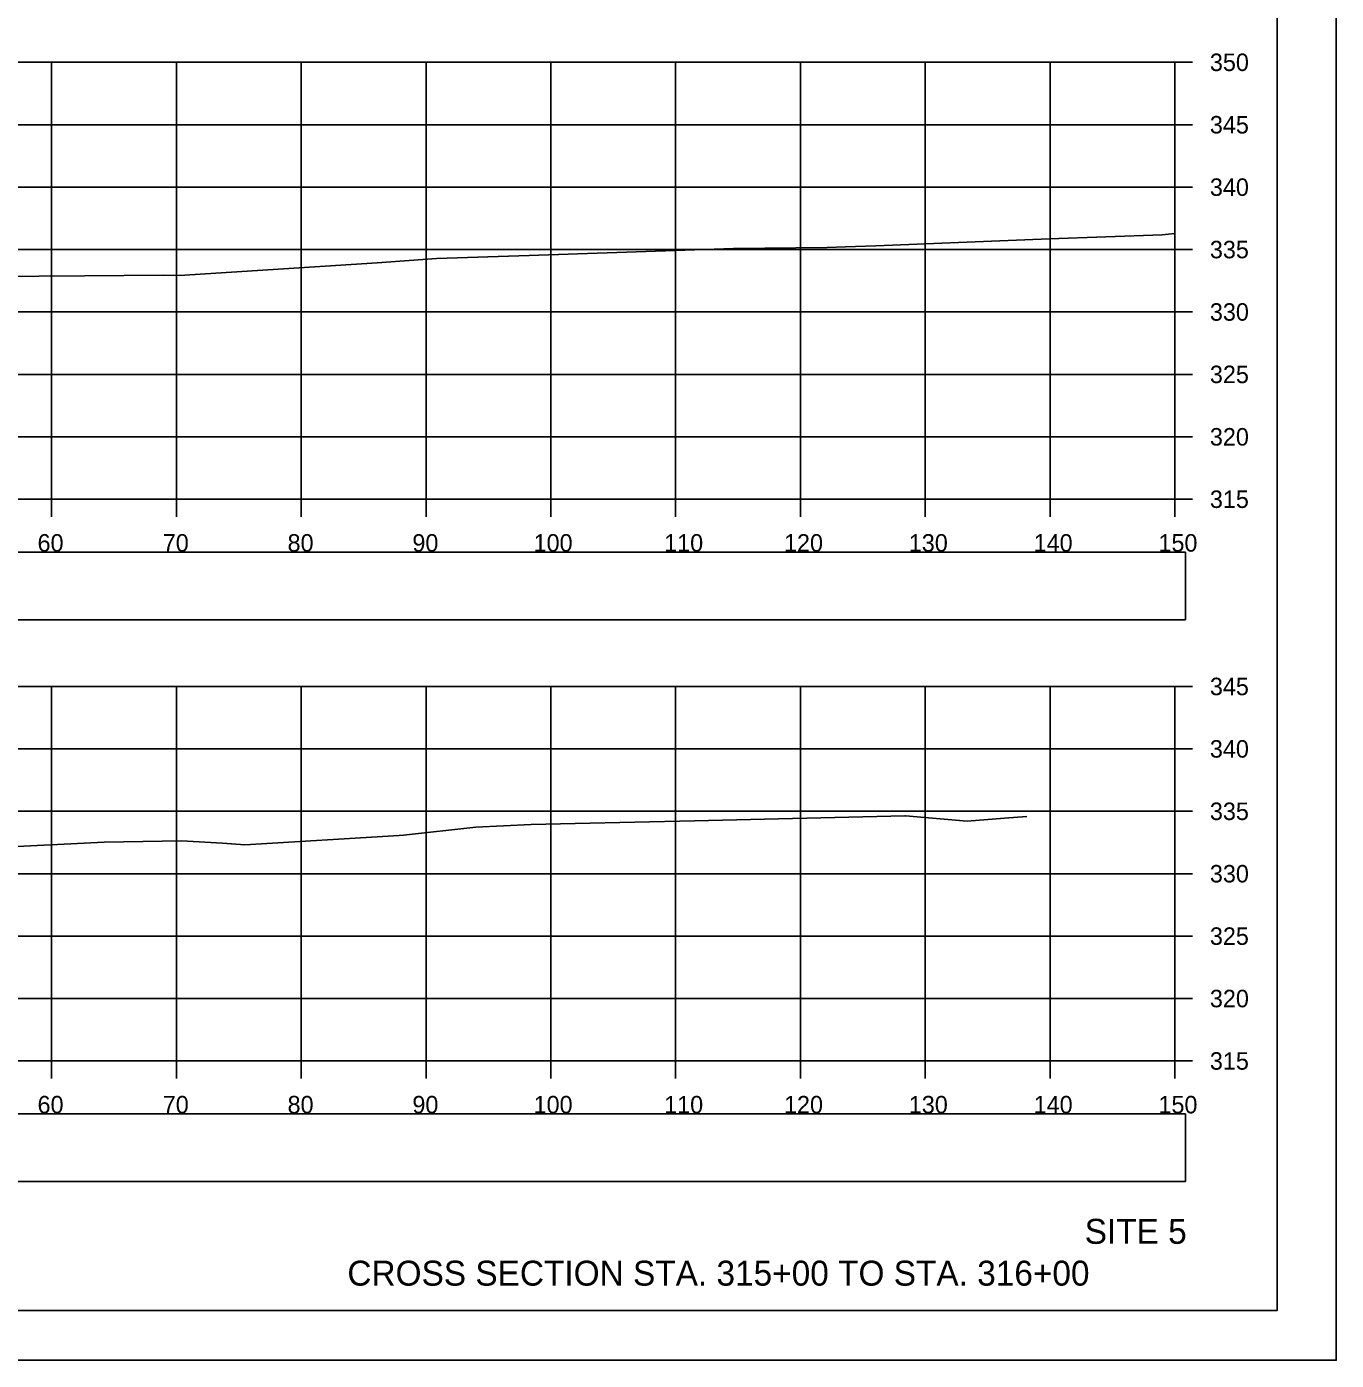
# Model space of a CAD drawing. Extents: x 1376273 to 1384221, y 378927 to 384592.
# Drawn here: x 1381416.4 to 1381521.3, y 382031.9 to 382138.7 of the extents above; entities that cross this region are included whole.
import ezdxf

# ---------------------------------------------------------------- set-up
doc = ezdxf.new("R2010")
doc.units = 0
for name, color, linetype in [('R_Axis', 7, 'Continuous'), ('R_Axis Annot', 7, 'Continuous'), ('R_Border', 7, 'Continuous'), ('R_Draft', 7, 'Continuous'), ('R_Exist Surface', 7, 'Continuous'), ('R_Grid', 7, 'Continuous'), ('R_No Plot', 7, 'Continuous')]:
    doc.layers.add(name, color=color, linetype=linetype)

msp = doc.modelspace()

# ---------------------------------------------------------------- linework, layer by layer
at = {"layer": 'R_Axis'}
for p, q in [((1381508.35, 382100.86), (1381508.35, 382135.86)), ((1381509.75, 382135.86), (1381508.35, 382135.86)), ((1381509.75, 382130.86), (1381508.35, 382130.86)), ((1381509.75, 382125.86), (1381508.35, 382125.86)), ((1381509.75, 382120.86), (1381508.35, 382120.86)), ((1381509.75, 382115.86), (1381508.35, 382115.86)), ((1381509.75, 382110.86), (1381508.35, 382110.86)), ((1381509.75, 382105.86), (1381508.35, 382105.86)), ((1381208.35, 382100.86), (1381508.35, 382100.86)), ((1381418.35, 382099.46), (1381418.35, 382100.86)), ((1381428.35, 382099.46), (1381428.35, 382100.86)), ((1381438.35, 382099.46), (1381438.35, 382100.86)), ((1381448.35, 382099.46), (1381448.35, 382100.86)), ((1381458.35, 382099.46), (1381458.35, 382100.86)), ((1381468.35, 382099.46), (1381468.35, 382100.86)), ((1381478.35, 382099.46), (1381478.35, 382100.86)), ((1381488.35, 382099.46), (1381488.35, 382100.86)), ((1381498.35, 382099.46), (1381498.35, 382100.86)), ((1381508.35, 382099.46), (1381508.35, 382100.86)), ((1381509.75, 382100.86), (1381508.35, 382100.86)), ((1381508.35, 382055.86), (1381508.35, 382085.86)), ((1381509.75, 382085.86), (1381508.35, 382085.86)), ((1381509.75, 382080.86), (1381508.35, 382080.86)), ((1381509.75, 382075.86), (1381508.35, 382075.86)), ((1381509.75, 382070.86), (1381508.35, 382070.86)), ((1381509.75, 382065.86), (1381508.35, 382065.86)), ((1381509.75, 382060.86), (1381508.35, 382060.86)), ((1381208.35, 382055.86), (1381508.35, 382055.86)), ((1381418.35, 382054.46), (1381418.35, 382055.86)), ((1381428.35, 382054.46), (1381428.35, 382055.86)), ((1381438.35, 382054.46), (1381438.35, 382055.86)), ((1381448.35, 382054.46), (1381448.35, 382055.86)), ((1381458.35, 382054.46), (1381458.35, 382055.86)), ((1381468.35, 382054.46), (1381468.35, 382055.86)), ((1381478.35, 382054.46), (1381478.35, 382055.86)), ((1381488.35, 382054.46), (1381488.35, 382055.86)), ((1381498.35, 382054.46), (1381498.35, 382055.86)), ((1381508.35, 382054.46), (1381508.35, 382055.86)), ((1381509.75, 382055.86), (1381508.35, 382055.86))]:
    msp.add_line(p, q, dxfattribs=at)
at = {"layer": 'R_Axis Annot'}
for points in [[(1381207.5, 382091.2), (1381509.19, 382091.2), (1381509.19, 382096.61), (1381207.5, 382096.61)], [(1381207.5, 382046.21), (1381509.19, 382046.21), (1381509.19, 382051.62), (1381207.5, 382051.62)]]:
    msp.add_lwpolyline(points, close=True, dxfattribs=at)
at = {"layer": 'R_Border'}
for q in [(1381516.53, 382241.32), (1381200.35, 382035.86)]:
    msp.add_line((1381516.53, 382035.86), q, dxfattribs=at)
at = {"layer": 'R_Exist Surface'}
for points in [[(1381409.96, 382118.67), (1381420.98, 382118.76), (1381427.33, 382118.8), (1381428.61, 382118.79), (1381444.43, 382119.8), (1381449.19, 382120.14), (1381456.62, 382120.38), (1381472.98, 382120.94), (1381480.5, 382121.03), (1381481.96, 382121.08), (1381484.38, 382121.17), (1381498.3, 382121.72), (1381507.33, 382122.05), (1381508.35, 382122.14)], [(1381413.97, 382072.96), (1381422.56, 382073.38), (1381428.75, 382073.49), (1381432.04, 382073.31), (1381433.83, 382073.18), (1381446.19, 382073.93), (1381446.55, 382073.96), (1381452.34, 382074.6), (1381456.77, 382074.8), (1381460.31, 382074.88), (1381469.87, 382075.09), (1381486.7, 382075.5), (1381486.72, 382075.5), (1381486.74, 382075.5), (1381486.76, 382075.5), (1381491.7, 382075.08), (1381494.7, 382075.31), (1381496.48, 382075.45)]]:
    msp.add_lwpolyline(points, dxfattribs=at)
at = {"layer": 'R_Grid'}
for p, q in [((1381208.35, 382135.86), (1381508.35, 382135.86)), ((1381418.35, 382100.86), (1381418.35, 382135.86)), ((1381428.35, 382100.86), (1381428.35, 382135.86)), ((1381438.35, 382100.86), (1381438.35, 382135.86)), ((1381448.35, 382100.86), (1381448.35, 382135.86)), ((1381458.35, 382100.86), (1381458.35, 382135.86)), ((1381468.35, 382100.86), (1381468.35, 382135.86)), ((1381478.35, 382100.86), (1381478.35, 382135.86)), ((1381488.35, 382100.86), (1381488.35, 382135.86)), ((1381498.35, 382100.86), (1381498.35, 382135.86)), ((1381508.35, 382100.86), (1381508.35, 382135.86)), ((1381208.35, 382130.86), (1381508.35, 382130.86)), ((1381208.35, 382125.86), (1381508.35, 382125.86)), ((1381208.35, 382120.86), (1381508.35, 382120.86)), ((1381208.35, 382115.86), (1381508.35, 382115.86)), ((1381208.35, 382110.86), (1381508.35, 382110.86)), ((1381208.35, 382105.86), (1381508.35, 382105.86)), ((1381208.35, 382100.86), (1381508.35, 382100.86)), ((1381208.35, 382085.86), (1381508.35, 382085.86)), ((1381418.35, 382055.86), (1381418.35, 382085.86)), ((1381428.35, 382055.86), (1381428.35, 382085.86)), ((1381438.35, 382055.86), (1381438.35, 382085.86)), ((1381448.35, 382055.86), (1381448.35, 382085.86)), ((1381458.35, 382055.86), (1381458.35, 382085.86)), ((1381468.35, 382055.86), (1381468.35, 382085.86)), ((1381478.35, 382055.86), (1381478.35, 382085.86)), ((1381488.35, 382055.86), (1381488.35, 382085.86)), ((1381498.35, 382055.86), (1381498.35, 382085.86)), ((1381508.35, 382055.86), (1381508.35, 382085.86)), ((1381208.35, 382080.86), (1381508.35, 382080.86)), ((1381208.35, 382075.86), (1381508.35, 382075.86)), ((1381208.35, 382070.86), (1381508.35, 382070.86)), ((1381208.35, 382065.86), (1381508.35, 382065.86)), ((1381208.35, 382060.86), (1381508.35, 382060.86)), ((1381208.35, 382055.86), (1381508.35, 382055.86))]:
    msp.add_line(p, q, dxfattribs=at)
at = {"layer": 'R_No Plot'}
msp.add_line((1381187.95, 382031.88), (1381521.28, 382031.88), dxfattribs=at)
for points in [[(1381187.94, 382245.21), (1381521.28, 382245.21), (1381521.28, 382031.88), (1381187.94, 382031.88)], [(1381434.27, 382241.32), (1381434.27, 382231.44), (1381470, 382231.44), (1381470, 382228.52), (1381493.2, 382228.52), (1381493.2, 382204.19), (1381516.53, 382204.19), (1381516.53, 382035.86), (1381200.35, 382035.86), (1381200.35, 382241.32)]]:
    msp.add_lwpolyline(points, close=True, dxfattribs=at)

# ---------------------------------------------------------------- texts
at = {"layer": 'R_Axis Annot'}
for s, p in [('350', (1381511.15, 382135.16)), ('345', (1381511.15, 382130.16)), ('340', (1381511.15, 382125.16)), ('335', (1381511.15, 382120.16)), ('330', (1381511.15, 382115.16)), ('325', (1381511.15, 382110.16)), ('320', (1381511.15, 382105.16)), ('315', (1381511.15, 382100.16)), ('60', (1381417.23, 382096.66)), ('70', (1381427.26, 382096.66)), ('80', (1381437.26, 382096.66)), ('90', (1381447.26, 382096.66)), ('100', (1381456.97, 382096.66)), ('110', (1381467.43, 382096.66)), ('120', (1381477.03, 382096.66)), ('130', (1381487.03, 382096.66)), ('140', (1381497.03, 382096.66)), ('150', (1381507.03, 382096.66)), ('345', (1381511.15, 382085.16)), ('340', (1381511.15, 382080.16)), ('335', (1381511.15, 382075.16)), ('330', (1381511.15, 382070.16)), ('325', (1381511.15, 382065.16)), ('320', (1381511.15, 382060.16)), ('315', (1381511.15, 382055.16)), ('60', (1381417.23, 382051.66)), ('70', (1381427.26, 382051.66)), ('80', (1381437.26, 382051.66)), ('90', (1381447.26, 382051.66)), ('100', (1381456.97, 382051.66)), ('110', (1381467.43, 382051.66)), ('120', (1381477.03, 382051.66)), ('130', (1381487.03, 382051.66)), ('140', (1381497.03, 382051.66)), ('150', (1381507.03, 382051.66))]:
    msp.add_text(s, height=1.4, dxfattribs=at).set_placement(p)
at = {"layer": 'R_Draft'}
for s, p in [('SITE 5', (1381501.12, 382041.21)), ('CROSS SECTION STA. 315+00 TO STA. 316+00', (1381442.05, 382037.86))]:
    msp.add_text(s, height=2, dxfattribs=at).set_placement(p)

doc.saveas('drawing.dxf')
